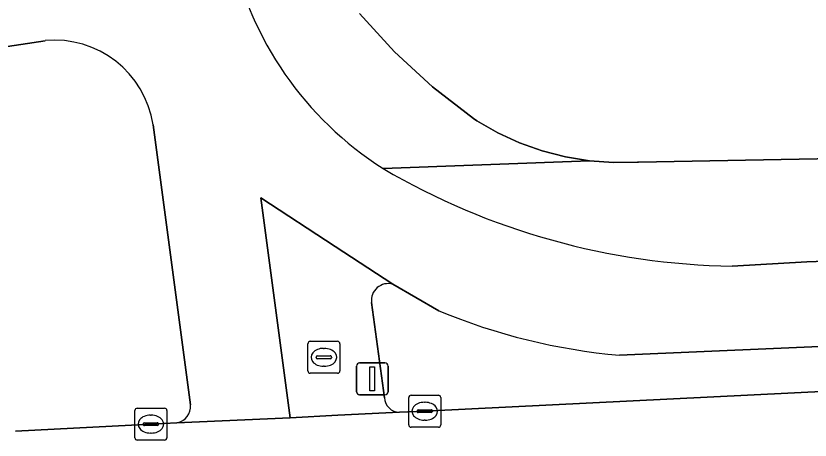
# Model space of a CAD drawing. Extents: x 161084 to 161928, y 385354 to 386522.
# Drawn here: x 161202.5 to 161227.36, y 385740 to 385753.28 of the extents above; entities that cross this region are included whole.
import ezdxf

# ---------------------------------------------------------------- set-up
doc = ezdxf.new("R2010")
doc.units = 0
for name, color, linetype in [('IMGEO_Brandkraan', 7, 'Continuous'), ('IMGEO_Erf', 7, 'Continuous'), ('IMGEO_Fietspad_gesloten', 7, 'Continuous'), ('IMGEO_Kolk', 7, 'Continuous'), ('IMGEO_Rijbaan_lokaal_gesloten', 7, 'Continuous'), ('IMGEO_Verkeerseiland_groen', 7, 'Continuous'), ('IMGEO_Verkeerseiland_open', 7, 'Continuous'), ('IMGEO_Verkeersregelinstallatiepaal', 7, 'Continuous'), ('IMGEO_Voetpad_open', 7, 'Continuous')]:
    doc.layers.add(name, color=color, linetype=linetype)

msp = doc.modelspace()

# ---------------------------------------------------------------- linework, layer by layer
at = {"layer": 'IMGEO_Brandkraan'}
for p, q in [((161211.642, 385742.168), (161211.642, 385743.02)), ((161211.717, 385743.094), (161212.569, 385743.094)), ((161212.643, 385743.02), (161212.643, 385742.168)), ((161212.13, 385742.874), (161212.155, 385742.874)), ((161211.901, 385742.588), (161211.901, 385742.6)), ((161212.339, 385742.551), (161211.941, 385742.551)), ((161211.944, 385742.637), (161212.342, 385742.637)), ((161212.385, 385742.6), (161212.385, 385742.588)), ((161212.153, 385742.314), (161212.128, 385742.314)), ((161212.569, 385742.094), (161211.717, 385742.094))]:
    msp.add_line(p, q, dxfattribs=at)
for points in [[(161211.642, 385742.168), (161211.642, 385743.02)], [(161211.717, 385743.094), (161212.569, 385743.094)], [(161212.643, 385743.02), (161212.643, 385742.168)], [(161212.569, 385742.094), (161211.717, 385742.094)]]:
    msp.add_lwpolyline(points, dxfattribs=at)
for centre, radius, start, end in [((161211.719, 385743.018), 0.0765, 91.552, 178.448), ((161211.719, 385743.018), 0.0765, 91.552, 178.448), ((161212.567, 385743.018), 0.0765, 1.552, 88.448), ((161212.567, 385743.018), 0.0765, 1.552, 88.448), ((161211.941, 385742.597), 0.0403, 85.8775, 175.7526), ((161211.938, 385742.587), 0.0366, 178.938, 274.7102), ((161212.342, 385742.594), 0.043, 264.8664, 352.4533), ((161212.346, 385742.599), 0.0386, 1.7309, 96.639), ((161211.719, 385742.17), 0.0765, 181.552, 268.448), ((161211.719, 385742.17), 0.0765, 181.552, 268.448), ((161212.567, 385742.17), 0.0765, 271.552, 358.448), ((161212.567, 385742.17), 0.0765, 271.552, 358.448)]:
    msp.add_arc(centre, radius, start, end, dxfattribs=at)
for centre, major_axis, ratio, start_param, end_param in [((161212.129, 385742.594), (-0.387, 0.002), 0.722429, 4.712389, 7.853982), ((161212.154, 385742.594), (-0.39, 0.002), 0.717154, 1.570796, 4.712389)]:
    msp.add_ellipse(centre, major_axis=major_axis, ratio=ratio, start_param=start_param, end_param=end_param, dxfattribs=at)
at = {"layer": 'IMGEO_Erf'}
msp.add_lwpolyline([(161213.26, 385753.354), (161214.348, 385752.155), (161215.539, 385751.058), (161216.822, 385750.072), (161216.926, 385750), (161217.58, 385749.625), (161218.264, 385749.309), (161218.974, 385749.056), (161219.704, 385748.868), (161220.448, 385748.745), (161221.199, 385748.689), (161221.953, 385748.701), (161221.983, 385748.703), (161237.072, 385748.988), (161241.806, 385749.216), (161249.651, 385750), (161257.774, 385750.404), (161280.258, 385751.507)], dxfattribs=at)
at = {"layer": 'IMGEO_Fietspad_gesloten'}
for points in [[(161200.912, 385752.128), (161203.416, 385752.505)], [(161206.795, 385749.874), (161207.965, 385741.104)], [(161207.545, 385740.541), (161211.091, 385740.701), (161210.169, 385747.586), (161212.495, 385746.059), (161214.296, 385744.881), (161215.74, 385744.052)], [(161221.389, 385742.661), (161236.57, 385743.322), (161236.451, 385745.915), (161227.253, 385745.587), (161224.92, 385745.448)]]:
    msp.add_lwpolyline(points, dxfattribs=at)
for centre, radius, start, end in [((161219.815, 385757.617), 10.816, 191.9469, 237.4468), ((161203.716, 385749.405), 3.115, 8.663, 95.526), ((161225.244, 385767.689), 22.243, 239.6193, 269.1643), ((161223.029, 385761.488), 18.898, 247.3123, 265.0212), ((161207.449, 385741.051), 0.518, 280.6365, 5.9173)]:
    msp.add_arc(centre, radius, start, end, dxfattribs=at)
at = {"layer": 'IMGEO_Kolk'}
for p, q in [((161214.797, 385740.479), (161214.797, 385741.331)), ((161214.872, 385741.405), (161215.724, 385741.405)), ((161215.798, 385741.331), (161215.798, 385740.479)), ((161206.303, 385741.002), (161207.155, 385741.002)), ((161215.285, 385741.185), (161215.31, 385741.185)), ((161206.228, 385740.076), (161206.228, 385740.928)), ((161206.716, 385740.782), (161206.741, 385740.782)), ((161207.229, 385740.928), (161207.229, 385740.076)), ((161215.056, 385740.899), (161215.056, 385740.911)), ((161215.494, 385740.862), (161215.096, 385740.862)), ((161215.099, 385740.948), (161215.497, 385740.948)), ((161215.54, 385740.911), (161215.54, 385740.899)), ((161206.487, 385740.496), (161206.487, 385740.508)), ((161206.53, 385740.545), (161206.928, 385740.545)), ((161206.971, 385740.508), (161206.971, 385740.496)), ((161215.308, 385740.625), (161215.283, 385740.625)), ((161206.925, 385740.459), (161206.527, 385740.459)), ((161215.724, 385740.405), (161214.872, 385740.405)), ((161207.155, 385740.002), (161206.303, 385740.002)), ((161206.739, 385740.222), (161206.714, 385740.222))]:
    msp.add_line(p, q, dxfattribs=at)
for points in [[(161214.797, 385740.479), (161214.797, 385741.331)], [(161214.872, 385741.405), (161215.724, 385741.405)], [(161215.798, 385741.331), (161215.798, 385740.479)], [(161206.303, 385741.002), (161207.155, 385741.002)], [(161206.228, 385740.076), (161206.228, 385740.928)], [(161207.229, 385740.928), (161207.229, 385740.076)], [(161215.724, 385740.405), (161214.872, 385740.405)], [(161207.155, 385740.002), (161206.303, 385740.002)]]:
    msp.add_lwpolyline(points, dxfattribs=at)
for centre, radius, start, end in [((161214.874, 385741.329), 0.0765, 91.552, 178.448), ((161214.874, 385741.329), 0.0765, 91.552, 178.448), ((161215.722, 385741.329), 0.0765, 1.552, 88.448), ((161215.722, 385741.329), 0.0765, 1.552, 88.448), ((161206.305, 385740.926), 0.0765, 91.552, 178.448), ((161206.305, 385740.926), 0.0765, 91.552, 178.448), ((161207.153, 385740.926), 0.0765, 1.552, 88.448), ((161207.153, 385740.926), 0.0765, 1.552, 88.448), ((161215.096, 385740.908), 0.0403, 85.8775, 175.7526), ((161215.093, 385740.898), 0.0366, 178.938, 274.7102), ((161215.497, 385740.905), 0.043, 264.8664, 352.4533), ((161215.501, 385740.91), 0.0386, 1.7309, 96.639), ((161206.527, 385740.505), 0.0403, 85.8775, 175.7526), ((161206.524, 385740.495), 0.0366, 178.938, 274.7102), ((161206.928, 385740.502), 0.043, 264.8664, 352.4533), ((161206.932, 385740.507), 0.0386, 1.7309, 96.639), ((161214.874, 385740.481), 0.0765, 181.552, 268.448), ((161214.874, 385740.481), 0.0765, 181.552, 268.448), ((161215.722, 385740.481), 0.0765, 271.552, 358.448), ((161215.722, 385740.481), 0.0765, 271.552, 358.448), ((161206.305, 385740.078), 0.0765, 181.552, 268.448), ((161206.305, 385740.078), 0.0765, 181.552, 268.448), ((161207.153, 385740.078), 0.0765, 271.552, 358.448), ((161207.153, 385740.078), 0.0765, 271.552, 358.448)]:
    msp.add_arc(centre, radius, start, end, dxfattribs=at)
for centre, major_axis, ratio, start_param, end_param in [((161215.284, 385740.905), (-0.387, 0.002), 0.722429, 4.712389, 7.853982), ((161215.309, 385740.905), (-0.39, 0.002), 0.717154, 1.570796, 4.712389), ((161206.715, 385740.502), (-0.387, 0.002), 0.722429, 4.712389, 7.853982), ((161206.74, 385740.502), (-0.39, 0.002), 0.717154, 1.570796, 4.712389)]:
    msp.add_ellipse(centre, major_axis=major_axis, ratio=ratio, start_param=start_param, end_param=end_param, dxfattribs=at)
at = {"layer": 'IMGEO_Rijbaan_lokaal_gesloten'}
msp.add_lwpolyline([(161500.103, 385755.198), (161418.736, 385751.073), (161381.651, 385749.181), (161381.504, 385749.31), (161380.98, 385749.285), (161377.878, 385749.133), (161320.765, 385746.237), (161317.001, 385746.046), (161299.32, 385745.062), (161299.179, 385744.92), (161280.571, 385744.018), (161280.109, 385744.015), (161242.513, 385742.169), (161236.694, 385741.875), (161234.962, 385741.865), (161229.395, 385741.609), (161215.298, 385740.905), (161214.505, 385740.872), (161212.577, 385740.786), (161211.091, 385740.701), (161207.545, 385740.541), (161206.729, 385740.502), (161202.497, 385740.278)], dxfattribs=at)
at = {"layer": 'IMGEO_Verkeerseiland_groen'}
for points in [[(161203.416, 385752.505), (161200.912, 385752.128)], [(161207.965, 385741.104), (161206.795, 385749.874)], [(161202.497, 385740.278), (161206.729, 385740.502), (161207.545, 385740.541)]]:
    msp.add_lwpolyline(points, dxfattribs=at)
for centre, radius, start, end in [((161203.716, 385749.405), 3.115, 8.663, 95.526), ((161207.449, 385741.051), 0.518, 280.6365, 5.9173)]:
    msp.add_arc(centre, radius, start, end, dxfattribs=at)
at = {"layer": 'IMGEO_Verkeerseiland_open'}
for points in [[(161215.74, 385744.052), (161214.296, 385744.881)], [(161213.631, 385744.309), (161214.038, 385741.33)], [(161214.505, 385740.872), (161215.298, 385740.905), (161229.395, 385741.609), (161234.962, 385741.865), (161236.694, 385741.875), (161236.57, 385743.322)], [(161236.57, 385743.322), (161221.389, 385742.661)]]:
    msp.add_lwpolyline(points, dxfattribs=at)
for centre, radius, start, end in [((161214.152, 385744.376), 0.525, 74.0378, 187.3631), ((161223.029, 385761.488), 18.898, 247.3123, 265.0212), ((161214.51, 385741.344), 0.472, 181.7365, 269.3784)]:
    msp.add_arc(centre, radius, start, end, dxfattribs=at)
at = {"layer": 'IMGEO_Verkeersregelinstallatiepaal'}
for p, q in [((161213.16, 385741.518), (161213.16, 385742.318)), ((161213.16, 385742.318), (161213.16, 385741.518)), ((161213.26, 385742.418), (161214.05, 385742.418)), ((161214.05, 385742.418), (161213.26, 385742.418)), ((161214.15, 385742.318), (161214.15, 385741.518)), ((161214.15, 385741.518), (161214.15, 385742.318)), ((161214.05, 385741.418), (161213.26, 385741.418)), ((161213.26, 385741.418), (161214.05, 385741.418))]:
    msp.add_line(p, q, dxfattribs=at)
msp.add_lwpolyline([(161213.58, 385742.293), (161213.73, 385742.293), (161213.73, 385741.543), (161213.58, 385741.543), (161213.58, 385742.293)], dxfattribs=at)
for centre, start, end in [((161213.26, 385742.318), 90, 180), ((161213.26, 385742.318), 90, 180), ((161214.05, 385742.318), 0, 90), ((161214.05, 385742.318), 360, 90), ((161213.26, 385741.518), 180, 270), ((161213.26, 385741.518), 180, 270), ((161214.05, 385741.518), 270, 0), ((161214.05, 385741.518), 270, 0)]:
    msp.add_arc(centre, 0.1, start, end, dxfattribs=at)
at = {"layer": 'IMGEO_Voetpad_open'}
for points in [[(161213.995, 385748.5), (161220.448, 385748.745), (161219.704, 385748.868), (161218.974, 385749.056), (161218.264, 385749.309), (161217.58, 385749.625), (161216.926, 385750), (161216.822, 385750.072), (161215.539, 385751.058), (161214.348, 385752.155), (161213.26, 385753.354)], [(161237.072, 385748.988), (161221.983, 385748.703), (161221.953, 385748.701), (161221.199, 385748.689), (161220.448, 385748.745), (161213.995, 385748.5)], [(161224.92, 385745.448), (161227.253, 385745.587), (161236.451, 385745.915), (161237.129, 385745.943), (161237.072, 385748.988)], [(161214.296, 385744.881), (161212.495, 385746.059), (161210.169, 385747.586), (161211.091, 385740.701), (161212.577, 385740.786), (161214.505, 385740.872)], [(161214.038, 385741.33), (161213.631, 385744.309)]]:
    msp.add_lwpolyline(points, dxfattribs=at)
for centre, radius, start, end in [((161219.815, 385757.617), 10.816, 191.9469, 237.4468), ((161225.244, 385767.689), 22.243, 239.6193, 269.1643), ((161214.152, 385744.376), 0.525, 74.0378, 187.3631), ((161214.51, 385741.344), 0.472, 181.7365, 269.3784)]:
    msp.add_arc(centre, radius, start, end, dxfattribs=at)

doc.saveas('drawing.dxf')
